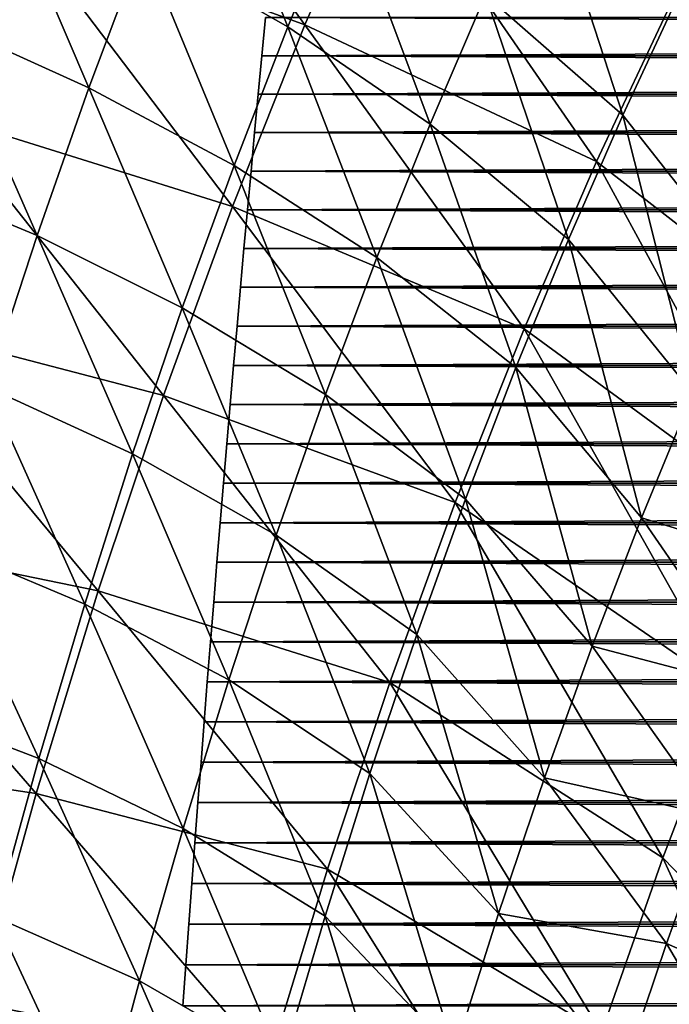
# Model space of a CAD drawing. Header units: millimetres. Extents: x -300 to 300, y -500 to 500.
# Tile 629 of 656: x -164 to -140, y 195 to 230. Entities that reach past the tile are written whole.
import ezdxf

# ---------------------------------------------------------------- set-up
doc = ezdxf.new("R2010")
doc.units = ezdxf.units.MM
doc.header["$LTSCALE"] = 81.481481
for name, color, linetype in [('20', 7, 'CONTINUOUS'), ('22', 7, 'CONTINUOUS'), ('3', 7, 'CONTINUOUS'), ('5', 7, 'CONTINUOUS'), ('6', 7, 'CONTINUOUS')]:
    doc.layers.add(name, color=color, linetype=linetype)

msp = doc.modelspace()

# ---------------------------------------------------------------- linework, layer by layer
at = {"layer": '20', "color": 7, "linetype": 'CONTINUOUS'}
for points in [[(-163.852, 234.012, 67.981), (-153.371, 230.186, 69.418), (-161.111, 240.864, 68.141), (-163.852, 234.012, 67.981)], [(-153.371, 230.186, 69.418), (-150.625, 236.507, 69.57), (-161.111, 240.864, 68.141), (-153.371, 230.186, 69.418)], [(-153.371, 230.186, 69.418), (-142.855, 225.25, 70.709), (-150.625, 236.507, 69.57), (-153.371, 230.186, 69.418)], [(-142.855, 225.25, 70.709), (-140.121, 231.055, 70.852), (-150.625, 236.507, 69.57), (-142.855, 225.25, 70.709)], [(-166.458, 226.902, 67.823), (-155.986, 223.622, 69.268), (-163.852, 234.012, 67.981), (-166.458, 226.902, 67.823)], [(-155.986, 223.622, 69.268), (-153.371, 230.186, 69.418), (-163.852, 234.012, 67.981), (-155.986, 223.622, 69.268)], [(-142.855, 225.25, 70.709), (-133.098, 217.674, 71.819), (-140.121, 231.055, 70.852), (-142.855, 225.25, 70.709)], [(-155.986, 223.622, 69.268), (-145.463, 219.215, 70.567), (-153.371, 230.186, 69.418), (-155.986, 223.622, 69.268)], [(-145.463, 219.215, 70.567), (-142.855, 225.25, 70.709), (-153.371, 230.186, 69.418), (-145.463, 219.215, 70.567)], [(-168.931, 219.53, 67.667), (-158.472, 216.811, 69.119), (-166.458, 226.902, 67.823), (-168.931, 219.53, 67.667)], [(-158.472, 216.811, 69.119), (-155.986, 223.622, 69.268), (-166.458, 226.902, 67.823), (-158.472, 216.811, 69.119)], [(-145.463, 219.215, 70.567), (-135.67, 212.043, 71.687), (-142.855, 225.25, 70.709), (-145.463, 219.215, 70.567)], [(-135.67, 212.043, 71.687), (-133.098, 217.674, 71.819), (-142.855, 225.25, 70.709), (-135.67, 212.043, 71.687)], [(-158.472, 216.811, 69.119), (-147.948, 212.949, 70.427), (-155.986, 223.622, 69.268), (-158.472, 216.811, 69.119)], [(-147.948, 212.949, 70.427), (-145.463, 219.215, 70.567), (-155.986, 223.622, 69.268), (-147.948, 212.949, 70.427)], [(-171.271, 211.895, 67.514), (-160.831, 209.752, 68.973), (-168.931, 219.53, 67.667), (-171.271, 211.895, 67.514)], [(-160.831, 209.752, 68.973), (-158.472, 216.811, 69.119), (-168.931, 219.53, 67.667), (-160.831, 209.752, 68.973)], [(-147.948, 212.949, 70.427), (-138.124, 206.191, 71.555), (-145.463, 219.215, 70.567), (-147.948, 212.949, 70.427)], [(-138.124, 206.191, 71.555), (-135.67, 212.043, 71.687), (-145.463, 219.215, 70.567), (-138.124, 206.191, 71.555)], [(-160.831, 209.752, 68.973), (-150.311, 206.45, 70.288), (-158.472, 216.811, 69.119), (-160.831, 209.752, 68.973)], [(-150.311, 206.45, 70.288), (-147.948, 212.949, 70.427), (-158.472, 216.811, 69.119), (-150.311, 206.45, 70.288)], [(-150.311, 206.45, 70.288), (-140.459, 200.115, 71.424), (-147.948, 212.949, 70.427), (-150.311, 206.45, 70.288)], [(-140.459, 200.115, 71.424), (-138.124, 206.191, 71.555), (-147.948, 212.949, 70.427), (-140.459, 200.115, 71.424)], [(-173.481, 203.994, 67.365), (-163.065, 202.442, 68.829), (-171.271, 211.895, 67.514), (-173.481, 203.994, 67.365)], [(-163.065, 202.442, 68.829), (-160.831, 209.752, 68.973), (-171.271, 211.895, 67.514), (-163.065, 202.442, 68.829)], [(-163.065, 202.442, 68.829), (-152.553, 199.714, 70.152), (-160.831, 209.752, 68.973), (-163.065, 202.442, 68.829)], [(-152.553, 199.714, 70.152), (-150.311, 206.45, 70.288), (-160.831, 209.752, 68.973), (-152.553, 199.714, 70.152)], [(-152.553, 199.714, 70.152), (-142.677, 193.814, 71.296), (-150.311, 206.45, 70.288), (-152.553, 199.714, 70.152)], [(-142.677, 193.814, 71.296), (-140.459, 200.115, 71.424), (-150.311, 206.45, 70.288), (-142.677, 193.814, 71.296)], [(-140.459, 200.115, 71.424), (-131.418, 190.803, 72.387), (-138.124, 206.191, 71.555), (-140.459, 200.115, 71.424)], [(-165.175, 194.879, 68.688), (-163.065, 202.442, 68.829), (-173.481, 203.994, 67.365), (-165.175, 194.879, 68.688)], [(-165.175, 194.879, 68.688), (-154.676, 192.741, 70.017), (-163.065, 202.442, 68.829), (-165.175, 194.879, 68.688)], [(-154.676, 192.741, 70.017), (-152.553, 199.714, 70.152), (-163.065, 202.442, 68.829), (-154.676, 192.741, 70.017)], [(-142.677, 193.814, 71.296), (-133.523, 184.956, 72.269), (-140.459, 200.115, 71.424), (-142.677, 193.814, 71.296)], [(-133.523, 184.956, 72.269), (-131.418, 190.803, 72.387), (-140.459, 200.115, 71.424), (-133.523, 184.956, 72.269)], [(-154.676, 192.741, 70.017), (-144.78, 187.286, 71.169), (-152.553, 199.714, 70.152), (-154.676, 192.741, 70.017)], [(-144.78, 187.286, 71.169), (-142.677, 193.814, 71.296), (-152.553, 199.714, 70.152), (-144.78, 187.286, 71.169)], [(-167.162, 187.061, 68.551), (-156.681, 185.527, 69.886), (-165.175, 194.879, 68.688), (-167.162, 187.061, 68.551)], [(-156.681, 185.527, 69.886), (-154.676, 192.741, 70.017), (-165.175, 194.879, 68.688), (-156.681, 185.527, 69.886)]]:
    msp.add_3dface(points, dxfattribs=at)
at = {"layer": '22', "color": 7, "linetype": 'CONTINUOUS'}
for points in [[(-157.199, 238.135, 53.601), (-153.99, 230.108, 54.232), (-159.219, 233.095, 53.486), (-157.199, 238.135, 53.601)], [(-151.979, 234.963, 54.344), (-153.99, 230.108, 54.232), (-157.199, 238.135, 53.601), (-151.979, 234.963, 54.344)], [(-164.48, 235.661, 52.695), (-161.164, 227.911, 53.372), (-166.425, 230.289, 52.579), (-164.48, 235.661, 52.695)], [(-159.219, 233.095, 53.486), (-161.164, 227.911, 53.372), (-164.48, 235.661, 52.695), (-159.219, 233.095, 53.486)], [(-144.79, 235.807, 55.148), (-141.907, 226.923, 55.683), (-146.856, 231.27, 55.038), (-144.79, 235.807, 55.148)], [(-139.877, 231.282, 55.788), (-141.907, 226.923, 55.683), (-144.79, 235.807, 55.148), (-139.877, 231.282, 55.788)], [(-151.979, 234.963, 54.344), (-148.849, 226.599, 54.93), (-153.99, 230.108, 54.232), (-151.979, 234.963, 54.344)], [(-146.856, 231.27, 55.038), (-148.849, 226.599, 54.93), (-151.979, 234.963, 54.344), (-146.856, 231.27, 55.038)], [(-159.219, 233.095, 53.486), (-155.929, 225.112, 54.12), (-161.164, 227.911, 53.372), (-159.219, 233.095, 53.486)], [(-153.99, 230.108, 54.232), (-155.929, 225.112, 54.12), (-159.219, 233.095, 53.486), (-153.99, 230.108, 54.232)], [(-146.856, 231.27, 55.038), (-143.867, 222.434, 55.579), (-148.849, 226.599, 54.93), (-146.856, 231.27, 55.038)], [(-141.907, 226.923, 55.683), (-143.867, 222.434, 55.579), (-146.856, 231.27, 55.038), (-141.907, 226.923, 55.683)], [(-139.877, 231.282, 55.788), (-137.452, 221.263, 56.263), (-141.907, 226.923, 55.683), (-139.877, 231.282, 55.788)], [(-166.425, 230.289, 52.579), (-163.036, 222.582, 53.259), (-168.295, 224.767, 52.464), (-166.425, 230.289, 52.579)], [(-161.164, 227.911, 53.372), (-163.036, 222.582, 53.259), (-166.425, 230.289, 52.579), (-161.164, 227.911, 53.372)], [(-153.99, 230.108, 54.232), (-150.771, 221.791, 54.822), (-155.929, 225.112, 54.12), (-153.99, 230.108, 54.232)], [(-148.849, 226.599, 54.93), (-150.771, 221.791, 54.822), (-153.99, 230.108, 54.232), (-148.849, 226.599, 54.93)], [(-161.164, 227.911, 53.372), (-157.796, 219.975, 54.01), (-163.036, 222.582, 53.259), (-161.164, 227.911, 53.372)], [(-155.929, 225.112, 54.12), (-157.796, 219.975, 54.01), (-161.164, 227.911, 53.372), (-155.929, 225.112, 54.12)], [(-141.907, 226.923, 55.683), (-139.373, 216.89, 56.162), (-143.867, 222.434, 55.579), (-141.907, 226.923, 55.683)], [(-137.452, 221.263, 56.263), (-139.373, 216.89, 56.162), (-141.907, 226.923, 55.683), (-137.452, 221.263, 56.263)], [(-148.849, 226.599, 54.93), (-145.758, 217.815, 55.475), (-150.771, 221.791, 54.822), (-148.849, 226.599, 54.93)], [(-143.867, 222.434, 55.579), (-145.758, 217.815, 55.475), (-148.849, 226.599, 54.93), (-143.867, 222.434, 55.579)], [(-155.929, 225.112, 54.12), (-152.623, 216.847, 54.715), (-157.796, 219.975, 54.01), (-155.929, 225.112, 54.12)], [(-150.771, 221.791, 54.822), (-152.623, 216.847, 54.715), (-155.929, 225.112, 54.12), (-150.771, 221.791, 54.822)], [(-163.036, 222.582, 53.259), (-164.835, 217.106, 53.148), (-168.295, 224.767, 52.464), (-163.036, 222.582, 53.259)], [(-163.036, 222.582, 53.259), (-159.591, 214.696, 53.901), (-164.835, 217.106, 53.148), (-163.036, 222.582, 53.259)], [(-157.796, 219.975, 54.01), (-159.591, 214.696, 53.901), (-163.036, 222.582, 53.259), (-157.796, 219.975, 54.01)], [(-143.867, 222.434, 55.579), (-141.225, 212.39, 56.062), (-145.758, 217.815, 55.475), (-143.867, 222.434, 55.579)], [(-139.373, 216.89, 56.162), (-141.225, 212.39, 56.062), (-143.867, 222.434, 55.579), (-139.373, 216.89, 56.162)], [(-150.771, 221.791, 54.822), (-147.581, 213.063, 55.371), (-152.623, 216.847, 54.715), (-150.771, 221.791, 54.822)], [(-145.758, 217.815, 55.475), (-147.581, 213.063, 55.371), (-150.771, 221.791, 54.822), (-145.758, 217.815, 55.475)], [(-157.796, 219.975, 54.01), (-154.405, 211.765, 54.609), (-159.591, 214.696, 53.901), (-157.796, 219.975, 54.01)], [(-152.623, 216.847, 54.715), (-154.405, 211.765, 54.609), (-157.796, 219.975, 54.01), (-152.623, 216.847, 54.715)], [(-145.758, 217.815, 55.475), (-143.012, 207.76, 55.962), (-147.581, 213.063, 55.371), (-145.758, 217.815, 55.475)], [(-141.225, 212.39, 56.062), (-143.012, 207.76, 55.962), (-145.758, 217.815, 55.475), (-141.225, 212.39, 56.062)], [(-164.835, 217.106, 53.148), (-161.316, 209.274, 53.793), (-166.562, 211.483, 53.038), (-164.835, 217.106, 53.148)], [(-159.591, 214.696, 53.901), (-161.316, 209.274, 53.793), (-164.835, 217.106, 53.148), (-159.591, 214.696, 53.901)], [(-152.623, 216.847, 54.715), (-149.336, 208.179, 55.269), (-154.405, 211.765, 54.609), (-152.623, 216.847, 54.715)], [(-147.581, 213.063, 55.371), (-149.336, 208.179, 55.269), (-152.623, 216.847, 54.715), (-147.581, 213.063, 55.371)], [(-141.225, 212.39, 56.062), (-139.373, 216.89, 56.162), (-135.141, 210.53, 56.694), (-141.225, 212.39, 56.062)], [(-159.591, 214.696, 53.901), (-156.118, 206.544, 54.504), (-161.316, 209.274, 53.793), (-159.591, 214.696, 53.901)], [(-154.405, 211.765, 54.609), (-156.118, 206.544, 54.504), (-159.591, 214.696, 53.901), (-154.405, 211.765, 54.609)], [(-147.581, 213.063, 55.371), (-144.731, 203.001, 55.863), (-149.336, 208.179, 55.269), (-147.581, 213.063, 55.371)], [(-143.012, 207.76, 55.962), (-144.731, 203.001, 55.863), (-147.581, 213.063, 55.371), (-143.012, 207.76, 55.962)], [(-143.012, 207.76, 55.962), (-141.225, 212.39, 56.062), (-136.934, 206.152, 56.598), (-143.012, 207.76, 55.962)], [(-141.225, 212.39, 56.062), (-135.141, 210.53, 56.694), (-136.934, 206.152, 56.598), (-141.225, 212.39, 56.062)], [(-166.562, 211.483, 53.038), (-162.971, 203.706, 53.687), (-168.218, 205.71, 52.929), (-166.562, 211.483, 53.038)], [(-161.316, 209.274, 53.793), (-162.971, 203.706, 53.687), (-166.562, 211.483, 53.038), (-161.316, 209.274, 53.793)], [(-154.405, 211.765, 54.609), (-151.024, 203.161, 55.168), (-156.118, 206.544, 54.504), (-154.405, 211.765, 54.609)], [(-149.336, 208.179, 55.269), (-151.024, 203.161, 55.168), (-154.405, 211.765, 54.609), (-149.336, 208.179, 55.269)], [(-161.316, 209.274, 53.793), (-157.762, 201.183, 54.401), (-162.971, 203.706, 53.687), (-161.316, 209.274, 53.793)], [(-156.118, 206.544, 54.504), (-157.762, 201.183, 54.401), (-161.316, 209.274, 53.793), (-156.118, 206.544, 54.504)], [(-149.336, 208.179, 55.269), (-146.386, 198.111, 55.765), (-151.024, 203.161, 55.168), (-149.336, 208.179, 55.269)], [(-144.731, 203.001, 55.863), (-146.386, 198.111, 55.765), (-149.336, 208.179, 55.269), (-144.731, 203.001, 55.863)], [(-144.731, 203.001, 55.863), (-143.012, 207.76, 55.962), (-138.664, 201.651, 56.503), (-144.731, 203.001, 55.863)], [(-143.012, 207.76, 55.962), (-136.934, 206.152, 56.598), (-138.664, 201.651, 56.503), (-143.012, 207.76, 55.962)], [(-156.118, 206.544, 54.504), (-152.646, 198.009, 55.068), (-157.762, 201.183, 54.401), (-156.118, 206.544, 54.504)], [(-151.024, 203.161, 55.168), (-152.646, 198.009, 55.068), (-156.118, 206.544, 54.504), (-151.024, 203.161, 55.168)], [(-162.971, 203.706, 53.687), (-164.556, 197.994, 53.583), (-168.218, 205.71, 52.929), (-162.971, 203.706, 53.687)], [(-162.971, 203.706, 53.687), (-159.339, 195.681, 54.299), (-164.556, 197.994, 53.583), (-162.971, 203.706, 53.687)], [(-157.762, 201.183, 54.401), (-159.339, 195.681, 54.299), (-162.971, 203.706, 53.687), (-157.762, 201.183, 54.401)], [(-151.024, 203.161, 55.168), (-147.975, 193.09, 55.668), (-152.646, 198.009, 55.068), (-151.024, 203.161, 55.168)], [(-146.386, 198.111, 55.765), (-147.975, 193.09, 55.668), (-151.024, 203.161, 55.168), (-146.386, 198.111, 55.765)], [(-146.386, 198.111, 55.765), (-144.731, 203.001, 55.863), (-140.329, 197.023, 56.408), (-146.386, 198.111, 55.765)], [(-144.731, 203.001, 55.863), (-138.664, 201.651, 56.503), (-140.329, 197.023, 56.408), (-144.731, 203.001, 55.863)], [(-138.664, 201.651, 56.503), (-134.616, 194.517, 56.991), (-140.329, 197.023, 56.408), (-138.664, 201.651, 56.503)], [(-157.762, 201.183, 54.401), (-154.202, 192.721, 54.969), (-159.339, 195.681, 54.299), (-157.762, 201.183, 54.401)], [(-152.646, 198.009, 55.068), (-154.202, 192.721, 54.969), (-157.762, 201.183, 54.401), (-152.646, 198.009, 55.068)], [(-164.556, 197.994, 53.583), (-160.848, 190.038, 54.199), (-166.072, 192.134, 53.48), (-164.556, 197.994, 53.583)], [(-159.339, 195.681, 54.299), (-160.848, 190.038, 54.199), (-164.556, 197.994, 53.583), (-159.339, 195.681, 54.299)], [(-152.646, 198.009, 55.068), (-149.5, 187.936, 55.573), (-154.202, 192.721, 54.969), (-152.646, 198.009, 55.068)], [(-147.975, 193.09, 55.668), (-149.5, 187.936, 55.573), (-152.646, 198.009, 55.068), (-147.975, 193.09, 55.668)], [(-147.975, 193.09, 55.668), (-146.386, 198.111, 55.765), (-141.93, 192.269, 56.314), (-147.975, 193.09, 55.668)], [(-146.386, 198.111, 55.765), (-140.329, 197.023, 56.408), (-141.93, 192.269, 56.314), (-146.386, 198.111, 55.765)], [(-140.329, 197.023, 56.408), (-136.201, 190.03, 56.901), (-141.93, 192.269, 56.314), (-140.329, 197.023, 56.408)], [(-134.616, 194.517, 56.991), (-136.201, 190.03, 56.901), (-140.329, 197.023, 56.408), (-134.616, 194.517, 56.991)], [(-159.339, 195.681, 54.299), (-155.693, 187.296, 54.872), (-160.848, 190.038, 54.199), (-159.339, 195.681, 54.299)], [(-154.202, 192.721, 54.969), (-155.693, 187.296, 54.872), (-159.339, 195.681, 54.299), (-154.202, 192.721, 54.969)]]:
    msp.add_3dface(points, dxfattribs=at)
at = {"layer": '3', "color": 7, "linetype": 'CONTINUOUS'}
for points in [[(-154.925, 229.068, 16), (-154.793, 230.449, 16), (-154.925, 229.068, 11), (-154.925, 229.068, 16)], [(-154.925, 229.068, 11), (-154.793, 230.449, 16), (-154.793, 230.449, 11), (-154.925, 229.068, 11)], [(-155.056, 227.684, 16), (-154.925, 229.068, 16), (-155.056, 227.684, 11), (-155.056, 227.684, 16)], [(-155.056, 227.684, 11), (-154.925, 229.068, 16), (-154.925, 229.068, 11), (-155.056, 227.684, 11)], [(-155.186, 226.296, 16), (-155.056, 227.684, 16), (-155.186, 226.296, 11), (-155.186, 226.296, 16)], [(-155.186, 226.296, 11), (-155.056, 227.684, 16), (-155.056, 227.684, 11), (-155.186, 226.296, 11)], [(-155.315, 224.905, 16), (-155.186, 226.296, 16), (-155.315, 224.905, 11), (-155.315, 224.905, 16)], [(-155.315, 224.905, 11), (-155.186, 226.296, 16), (-155.186, 226.296, 11), (-155.315, 224.905, 11)], [(-155.443, 223.51, 16), (-155.315, 224.905, 16), (-155.443, 223.51, 11), (-155.443, 223.51, 16)], [(-155.443, 223.51, 11), (-155.315, 224.905, 16), (-155.315, 224.905, 11), (-155.443, 223.51, 11)], [(-155.57, 222.111, 16), (-155.443, 223.51, 16), (-155.57, 222.111, 11), (-155.57, 222.111, 16)], [(-155.57, 222.111, 11), (-155.443, 223.51, 16), (-155.443, 223.51, 11), (-155.57, 222.111, 11)], [(-155.695, 220.709, 16), (-155.57, 222.111, 16), (-155.695, 220.709, 11), (-155.695, 220.709, 16)], [(-155.695, 220.709, 11), (-155.57, 222.111, 16), (-155.57, 222.111, 11), (-155.695, 220.709, 11)], [(-155.82, 219.303, 16), (-155.695, 220.709, 16), (-155.82, 219.303, 11), (-155.82, 219.303, 16)], [(-155.82, 219.303, 11), (-155.695, 220.709, 16), (-155.695, 220.709, 11), (-155.82, 219.303, 11)], [(-155.943, 217.893, 16), (-155.82, 219.303, 16), (-155.943, 217.893, 11), (-155.943, 217.893, 16)], [(-155.943, 217.893, 11), (-155.82, 219.303, 16), (-155.82, 219.303, 11), (-155.943, 217.893, 11)], [(-156.066, 216.479, 16), (-155.943, 217.893, 16), (-156.066, 216.479, 11), (-156.066, 216.479, 16)], [(-156.066, 216.479, 11), (-155.943, 217.893, 16), (-155.943, 217.893, 11), (-156.066, 216.479, 11)], [(-156.187, 215.062, 16), (-156.066, 216.479, 16), (-156.187, 215.062, 11), (-156.187, 215.062, 16)], [(-156.187, 215.062, 11), (-156.066, 216.479, 16), (-156.066, 216.479, 11), (-156.187, 215.062, 11)], [(-156.307, 213.64, 16), (-156.187, 215.062, 16), (-156.307, 213.64, 11), (-156.307, 213.64, 16)], [(-156.307, 213.64, 11), (-156.187, 215.062, 16), (-156.187, 215.062, 11), (-156.307, 213.64, 11)], [(-156.427, 212.215, 16), (-156.307, 213.64, 16), (-156.427, 212.214, 11), (-156.427, 212.215, 16)], [(-156.427, 212.214, 11), (-156.307, 213.64, 16), (-156.307, 213.64, 11), (-156.427, 212.214, 11)], [(-156.545, 210.785, 16), (-156.427, 212.215, 16), (-156.545, 210.785, 11), (-156.545, 210.785, 16)], [(-156.545, 210.785, 11), (-156.427, 212.215, 16), (-156.427, 212.214, 11), (-156.545, 210.785, 11)], [(-156.662, 209.351, 16), (-156.545, 210.785, 16), (-156.662, 209.351, 11), (-156.662, 209.351, 16)], [(-156.662, 209.351, 11), (-156.545, 210.785, 16), (-156.545, 210.785, 11), (-156.662, 209.351, 11)], [(-156.778, 207.913, 16), (-156.662, 209.351, 16), (-156.778, 207.913, 11), (-156.778, 207.913, 16)], [(-156.778, 207.913, 11), (-156.662, 209.351, 16), (-156.662, 209.351, 11), (-156.778, 207.913, 11)], [(-156.893, 206.471, 16), (-156.778, 207.913, 16), (-156.893, 206.471, 11), (-156.893, 206.471, 16)], [(-156.893, 206.471, 11), (-156.778, 207.913, 16), (-156.778, 207.913, 11), (-156.893, 206.471, 11)], [(-157.007, 205.025, 16), (-156.893, 206.471, 16), (-157.007, 205.025, 11), (-157.007, 205.025, 16)], [(-157.007, 205.025, 11), (-156.893, 206.471, 16), (-156.893, 206.471, 11), (-157.007, 205.025, 11)], [(-157.119, 203.574, 16), (-157.007, 205.025, 16), (-157.119, 203.574, 11), (-157.119, 203.574, 16)], [(-157.119, 203.574, 11), (-157.007, 205.025, 16), (-157.007, 205.025, 11), (-157.119, 203.574, 11)], [(-157.231, 202.119, 16), (-157.119, 203.574, 16), (-157.231, 202.119, 11), (-157.231, 202.119, 16)], [(-157.231, 202.119, 11), (-157.119, 203.574, 16), (-157.119, 203.574, 11), (-157.231, 202.119, 11)], [(-157.342, 200.66, 16), (-157.231, 202.119, 16), (-157.342, 200.66, 11), (-157.342, 200.66, 16)], [(-157.342, 200.66, 11), (-157.231, 202.119, 16), (-157.231, 202.119, 11), (-157.342, 200.66, 11)], [(-157.451, 199.196, 16), (-157.342, 200.66, 16), (-157.451, 199.196, 11), (-157.451, 199.196, 16)], [(-157.451, 199.196, 11), (-157.342, 200.66, 16), (-157.342, 200.66, 11), (-157.451, 199.196, 11)], [(-157.56, 197.728, 16), (-157.451, 199.196, 16), (-157.56, 197.728, 11), (-157.56, 197.728, 16)], [(-157.56, 197.728, 11), (-157.451, 199.196, 16), (-157.451, 199.196, 11), (-157.56, 197.728, 11)], [(-157.667, 196.255, 16), (-157.56, 197.728, 16), (-157.667, 196.255, 11), (-157.667, 196.255, 16)], [(-157.667, 196.255, 11), (-157.56, 197.728, 16), (-157.56, 197.728, 11), (-157.667, 196.255, 11)], [(-157.774, 194.777, 16), (-157.667, 196.255, 16), (-157.774, 194.777, 11), (-157.774, 194.777, 16)], [(-157.774, 194.777, 11), (-157.667, 196.255, 16), (-157.667, 196.255, 11), (-157.774, 194.777, 11)]]:
    msp.add_3dface(points, dxfattribs=at)
at = {"layer": '5', "color": 7, "linetype": 'CONTINUOUS'}
for points in [[(154.925, 229.068, 11), (-154.925, 229.068, 11), (-154.793, 230.449, 11), (154.925, 229.068, 11)], [(154.793, 230.449, 11), (154.925, 229.068, 11), (-154.793, 230.449, 11), (154.793, 230.449, 11)], [(155.056, 227.684, 11), (-155.056, 227.684, 11), (-154.925, 229.068, 11), (155.056, 227.684, 11)], [(154.925, 229.068, 11), (155.056, 227.684, 11), (-154.925, 229.068, 11), (154.925, 229.068, 11)], [(155.186, 226.296, 11), (-155.186, 226.296, 11), (-155.056, 227.684, 11), (155.186, 226.296, 11)], [(155.056, 227.684, 11), (155.186, 226.296, 11), (-155.056, 227.684, 11), (155.056, 227.684, 11)], [(155.315, 224.905, 11), (-155.315, 224.905, 11), (-155.186, 226.296, 11), (155.315, 224.905, 11)], [(155.186, 226.296, 11), (155.315, 224.905, 11), (-155.186, 226.296, 11), (155.186, 226.296, 11)], [(155.443, 223.51, 11), (-155.443, 223.51, 11), (-155.315, 224.905, 11), (155.443, 223.51, 11)], [(155.315, 224.905, 11), (155.443, 223.51, 11), (-155.315, 224.905, 11), (155.315, 224.905, 11)], [(155.57, 222.111, 11), (-155.57, 222.111, 11), (-155.443, 223.51, 11), (155.57, 222.111, 11)], [(155.443, 223.51, 11), (155.57, 222.111, 11), (-155.443, 223.51, 11), (155.443, 223.51, 11)], [(155.695, 220.709, 11), (-155.695, 220.709, 11), (-155.57, 222.111, 11), (155.695, 220.709, 11)], [(155.57, 222.111, 11), (155.695, 220.709, 11), (-155.57, 222.111, 11), (155.57, 222.111, 11)], [(155.82, 219.303, 11), (-155.82, 219.303, 11), (-155.695, 220.709, 11), (155.82, 219.303, 11)], [(155.695, 220.709, 11), (155.82, 219.303, 11), (-155.695, 220.709, 11), (155.695, 220.709, 11)], [(155.943, 217.893, 11), (-155.943, 217.893, 11), (-155.82, 219.303, 11), (155.943, 217.893, 11)], [(155.82, 219.303, 11), (155.943, 217.893, 11), (-155.82, 219.303, 11), (155.82, 219.303, 11)], [(156.066, 216.479, 11), (-156.066, 216.479, 11), (-155.943, 217.893, 11), (156.066, 216.479, 11)], [(155.943, 217.893, 11), (156.066, 216.479, 11), (-155.943, 217.893, 11), (155.943, 217.893, 11)], [(156.187, 215.062, 11), (-156.187, 215.062, 11), (-156.066, 216.479, 11), (156.187, 215.062, 11)], [(156.066, 216.479, 11), (156.187, 215.062, 11), (-156.066, 216.479, 11), (156.066, 216.479, 11)], [(156.307, 213.64, 11), (-156.307, 213.64, 11), (-156.187, 215.062, 11), (156.307, 213.64, 11)], [(156.187, 215.062, 11), (156.307, 213.64, 11), (-156.187, 215.062, 11), (156.187, 215.062, 11)], [(156.427, 212.215, 11), (-156.427, 212.214, 11), (-156.307, 213.64, 11), (156.427, 212.215, 11)], [(156.307, 213.64, 11), (156.427, 212.215, 11), (-156.307, 213.64, 11), (156.307, 213.64, 11)], [(156.545, 210.785, 11), (-156.545, 210.785, 11), (-156.427, 212.214, 11), (156.545, 210.785, 11)], [(156.427, 212.215, 11), (156.545, 210.785, 11), (-156.427, 212.214, 11), (156.427, 212.215, 11)], [(156.662, 209.351, 11), (-156.662, 209.351, 11), (-156.545, 210.785, 11), (156.662, 209.351, 11)], [(156.545, 210.785, 11), (156.662, 209.351, 11), (-156.545, 210.785, 11), (156.545, 210.785, 11)], [(156.778, 207.913, 11), (-156.778, 207.913, 11), (-156.662, 209.351, 11), (156.778, 207.913, 11)], [(156.662, 209.351, 11), (156.778, 207.913, 11), (-156.662, 209.351, 11), (156.662, 209.351, 11)], [(156.893, 206.471, 11), (-156.893, 206.471, 11), (-156.778, 207.913, 11), (156.893, 206.471, 11)], [(156.778, 207.913, 11), (156.893, 206.471, 11), (-156.778, 207.913, 11), (156.778, 207.913, 11)], [(157.007, 205.025, 11), (-157.007, 205.025, 11), (-156.893, 206.471, 11), (157.007, 205.025, 11)], [(156.893, 206.471, 11), (157.007, 205.025, 11), (-156.893, 206.471, 11), (156.893, 206.471, 11)], [(157.119, 203.574, 11), (-157.119, 203.574, 11), (-157.007, 205.025, 11), (157.119, 203.574, 11)], [(157.007, 205.025, 11), (157.119, 203.574, 11), (-157.007, 205.025, 11), (157.007, 205.025, 11)], [(157.231, 202.119, 11), (-157.231, 202.119, 11), (-157.119, 203.574, 11), (157.231, 202.119, 11)], [(157.119, 203.574, 11), (157.231, 202.119, 11), (-157.119, 203.574, 11), (157.119, 203.574, 11)], [(157.342, 200.66, 11), (-157.342, 200.66, 11), (-157.231, 202.119, 11), (157.342, 200.66, 11)], [(157.231, 202.119, 11), (157.342, 200.66, 11), (-157.231, 202.119, 11), (157.231, 202.119, 11)], [(157.451, 199.196, 11), (-157.451, 199.196, 11), (-157.342, 200.66, 11), (157.451, 199.196, 11)], [(157.342, 200.66, 11), (157.451, 199.196, 11), (-157.342, 200.66, 11), (157.342, 200.66, 11)], [(157.56, 197.728, 11), (-157.56, 197.728, 11), (-157.451, 199.196, 11), (157.56, 197.728, 11)], [(157.451, 199.196, 11), (157.56, 197.728, 11), (-157.451, 199.196, 11), (157.451, 199.196, 11)], [(157.667, 196.255, 11), (-157.667, 196.255, 11), (-157.56, 197.728, 11), (157.667, 196.255, 11)], [(157.56, 197.728, 11), (157.667, 196.255, 11), (-157.56, 197.728, 11), (157.56, 197.728, 11)], [(157.774, 194.777, 11), (-157.774, 194.777, 11), (-157.667, 196.255, 11), (157.774, 194.777, 11)], [(157.667, 196.255, 11), (157.774, 194.777, 11), (-157.667, 196.255, 11), (157.667, 196.255, 11)]]:
    msp.add_3dface(points, dxfattribs=at)
at = {"layer": '6', "color": 7, "linetype": 'CONTINUOUS'}
for points in [[(154.925, 229.068, 16), (154.793, 230.449, 16), (-154.925, 229.068, 16), (154.925, 229.068, 16)], [(154.793, 230.449, 16), (-154.793, 230.449, 16), (-154.925, 229.068, 16), (154.793, 230.449, 16)], [(155.056, 227.684, 16), (154.925, 229.068, 16), (-155.056, 227.684, 16), (155.056, 227.684, 16)], [(154.925, 229.068, 16), (-154.925, 229.068, 16), (-155.056, 227.684, 16), (154.925, 229.068, 16)], [(155.186, 226.296, 16), (155.056, 227.684, 16), (-155.186, 226.296, 16), (155.186, 226.296, 16)], [(155.056, 227.684, 16), (-155.056, 227.684, 16), (-155.186, 226.296, 16), (155.056, 227.684, 16)], [(155.315, 224.905, 16), (155.186, 226.296, 16), (-155.315, 224.905, 16), (155.315, 224.905, 16)], [(155.186, 226.296, 16), (-155.186, 226.296, 16), (-155.315, 224.905, 16), (155.186, 226.296, 16)], [(155.443, 223.51, 16), (155.315, 224.905, 16), (-155.443, 223.51, 16), (155.443, 223.51, 16)], [(155.315, 224.905, 16), (-155.315, 224.905, 16), (-155.443, 223.51, 16), (155.315, 224.905, 16)], [(155.57, 222.111, 16), (155.443, 223.51, 16), (-155.57, 222.111, 16), (155.57, 222.111, 16)], [(155.443, 223.51, 16), (-155.443, 223.51, 16), (-155.57, 222.111, 16), (155.443, 223.51, 16)], [(155.695, 220.709, 16), (155.57, 222.111, 16), (-155.695, 220.709, 16), (155.695, 220.709, 16)], [(155.57, 222.111, 16), (-155.57, 222.111, 16), (-155.695, 220.709, 16), (155.57, 222.111, 16)], [(155.82, 219.303, 16), (155.695, 220.709, 16), (-155.82, 219.303, 16), (155.82, 219.303, 16)], [(155.695, 220.709, 16), (-155.695, 220.709, 16), (-155.82, 219.303, 16), (155.695, 220.709, 16)], [(155.943, 217.893, 16), (155.82, 219.303, 16), (-155.943, 217.893, 16), (155.943, 217.893, 16)], [(155.82, 219.303, 16), (-155.82, 219.303, 16), (-155.943, 217.893, 16), (155.82, 219.303, 16)], [(156.066, 216.479, 16), (155.943, 217.893, 16), (-156.066, 216.479, 16), (156.066, 216.479, 16)], [(155.943, 217.893, 16), (-155.943, 217.893, 16), (-156.066, 216.479, 16), (155.943, 217.893, 16)], [(156.187, 215.062, 16), (156.066, 216.479, 16), (-156.187, 215.062, 16), (156.187, 215.062, 16)], [(156.066, 216.479, 16), (-156.066, 216.479, 16), (-156.187, 215.062, 16), (156.066, 216.479, 16)], [(156.307, 213.64, 16), (156.187, 215.062, 16), (-156.307, 213.64, 16), (156.307, 213.64, 16)], [(156.187, 215.062, 16), (-156.187, 215.062, 16), (-156.307, 213.64, 16), (156.187, 215.062, 16)], [(156.427, 212.214, 16), (156.307, 213.64, 16), (-156.427, 212.215, 16), (156.427, 212.214, 16)], [(156.307, 213.64, 16), (-156.307, 213.64, 16), (-156.427, 212.215, 16), (156.307, 213.64, 16)], [(156.427, 212.214, 16), (-156.427, 212.215, 16), (-156.545, 210.785, 16), (156.427, 212.214, 16)], [(156.545, 210.785, 16), (156.427, 212.214, 16), (-156.545, 210.785, 16), (156.545, 210.785, 16)], [(156.662, 209.351, 16), (156.545, 210.785, 16), (-156.662, 209.351, 16), (156.662, 209.351, 16)], [(156.545, 210.785, 16), (-156.545, 210.785, 16), (-156.662, 209.351, 16), (156.545, 210.785, 16)], [(156.778, 207.913, 16), (156.662, 209.351, 16), (-156.778, 207.913, 16), (156.778, 207.913, 16)], [(156.662, 209.351, 16), (-156.662, 209.351, 16), (-156.778, 207.913, 16), (156.662, 209.351, 16)], [(156.893, 206.471, 16), (156.778, 207.913, 16), (-156.893, 206.471, 16), (156.893, 206.471, 16)], [(156.778, 207.913, 16), (-156.778, 207.913, 16), (-156.893, 206.471, 16), (156.778, 207.913, 16)], [(157.007, 205.025, 16), (156.893, 206.471, 16), (-157.007, 205.025, 16), (157.007, 205.025, 16)], [(156.893, 206.471, 16), (-156.893, 206.471, 16), (-157.007, 205.025, 16), (156.893, 206.471, 16)], [(157.119, 203.574, 16), (157.007, 205.025, 16), (-157.119, 203.574, 16), (157.119, 203.574, 16)], [(157.007, 205.025, 16), (-157.007, 205.025, 16), (-157.119, 203.574, 16), (157.007, 205.025, 16)], [(157.231, 202.119, 16), (157.119, 203.574, 16), (-157.231, 202.119, 16), (157.231, 202.119, 16)], [(157.119, 203.574, 16), (-157.119, 203.574, 16), (-157.231, 202.119, 16), (157.119, 203.574, 16)], [(157.342, 200.66, 16), (157.231, 202.119, 16), (-157.342, 200.66, 16), (157.342, 200.66, 16)], [(157.231, 202.119, 16), (-157.231, 202.119, 16), (-157.342, 200.66, 16), (157.231, 202.119, 16)], [(157.451, 199.196, 16), (157.342, 200.66, 16), (-157.451, 199.196, 16), (157.451, 199.196, 16)], [(157.342, 200.66, 16), (-157.342, 200.66, 16), (-157.451, 199.196, 16), (157.342, 200.66, 16)], [(157.56, 197.728, 16), (157.451, 199.196, 16), (-157.56, 197.728, 16), (157.56, 197.728, 16)], [(157.451, 199.196, 16), (-157.451, 199.196, 16), (-157.56, 197.728, 16), (157.451, 199.196, 16)], [(157.667, 196.255, 16), (157.56, 197.728, 16), (-157.667, 196.255, 16), (157.667, 196.255, 16)], [(157.56, 197.728, 16), (-157.56, 197.728, 16), (-157.667, 196.255, 16), (157.56, 197.728, 16)], [(157.774, 194.777, 16), (157.667, 196.255, 16), (-157.774, 194.777, 16), (157.774, 194.777, 16)], [(157.667, 196.255, 16), (-157.667, 196.255, 16), (-157.774, 194.777, 16), (157.667, 196.255, 16)]]:
    msp.add_3dface(points, dxfattribs=at)

doc.saveas('drawing.dxf')
